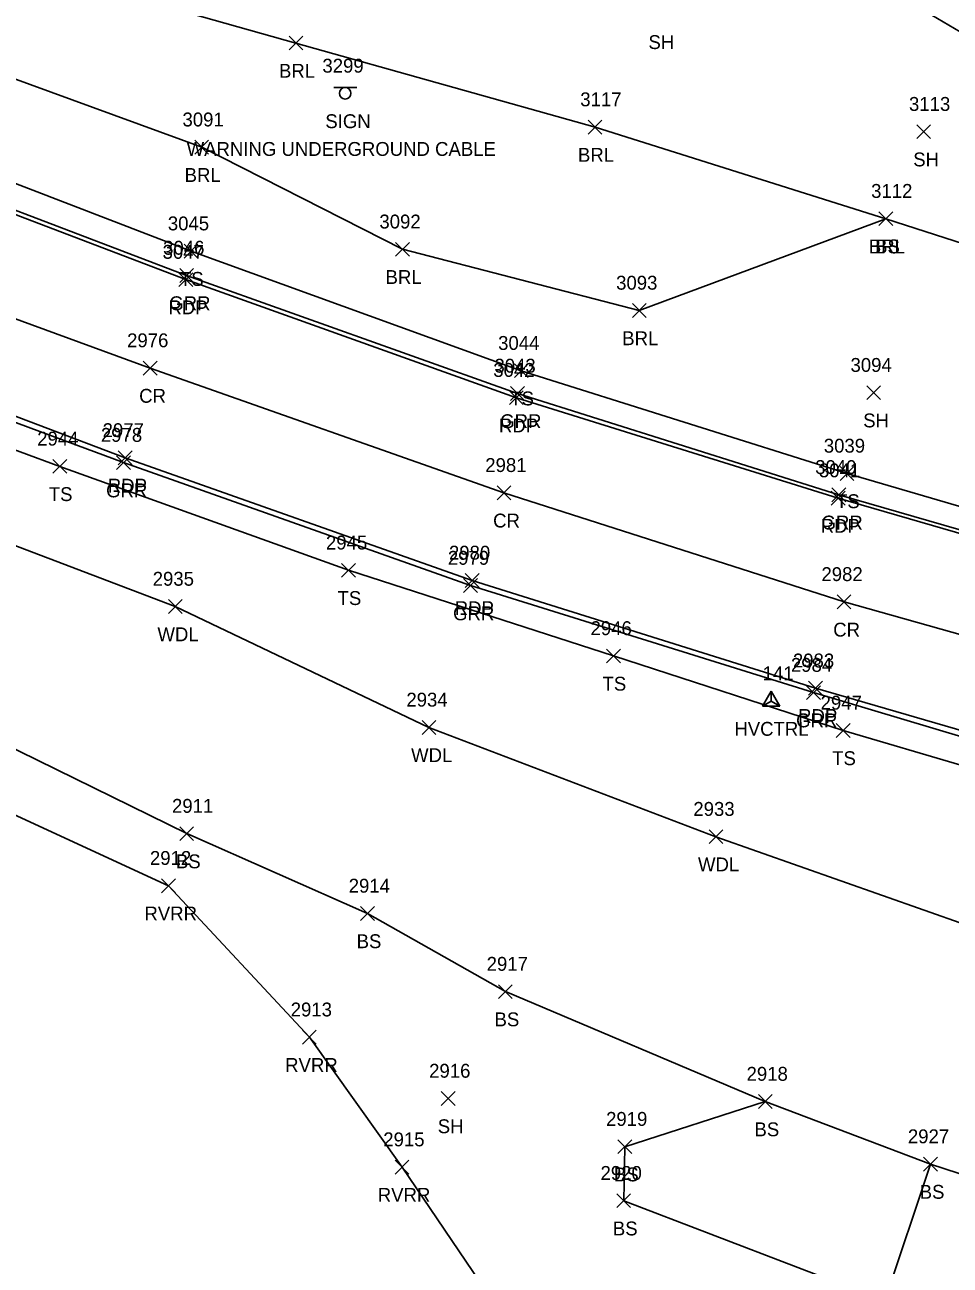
# Model space of a CAD drawing. Extents: x 1599569 to 1610055, y 642560 to 647860.
# Drawn here: x 1600804.5 to 1600937.9, y 647218.7 to 647397.5 of the extents above; entities that cross this region are included whole.
import ezdxf

# ---------------------------------------------------------------- set-up
doc = ezdxf.new("R2010")
doc.units = 0
for name, color, linetype in [('C_A', 7, 'Continuous'), ('C_I', 7, 'Continuous'), ('CPSM', 7, 'Continuous'), ('L_A', 7, 'Continuous'), ('L_I', 7, 'Continuous'), ('L_TIC', 7, 'Continuous'), ('LABL', 7, 'Continuous'), ('LAWA', 7, 'Continuous'), ('LAWE', 7, 'Continuous'), ('LELB', 7, 'Continuous'), ('LSOGP', 7, 'Continuous'), ('P_A', 7, 'Continuous'), ('P_I', 7, 'Continuous'), ('P_TIC', 7, 'Continuous'), ('PET', 7, 'Continuous'), ('PRC', 7, 'Continuous'), ('R_A', 7, 'Continuous'), ('R_I', 7, 'Continuous'), ('R_TIC', 7, 'Continuous'), ('RGR', 7, 'Continuous'), ('S_A', 7, 'Continuous'), ('S_C', 7, 'Continuous'), ('S_I', 7, 'Continuous'), ('SSGN', 7, 'Continuous')]:
    doc.layers.add(name, color=color, linetype=linetype)

msp = doc.modelspace()

# ---------------------------------------------------------------- linework, layer by layer
at = {"layer": 'CPSM'}
for p, q in [((1600910.81, 647299.33), (1600912.06, 647301.49)), ((1600913.31, 647299.33), (1600912.06, 647301.49)), ((1600912.06, 647300.05), (1600912.06, 647301.49)), ((1600910.81, 647299.33), (1600912.06, 647300.05)), ((1600910.81, 647299.33), (1600913.31, 647299.33)), ((1600912.06, 647300.05), (1600912.06, 647300.05)), ((1600912.06, 647300.05), (1600913.31, 647299.33))]:
    msp.add_line(p, q, dxfattribs=at)
at = {"layer": 'L_TIC'}
for points in [[(1600842.57, 647393.9), (1600844.57, 647395.9)], [(1600844.57, 647393.9), (1600842.57, 647395.9)], [(1600885.67, 647381.78), (1600887.67, 647383.78)], [(1600887.67, 647381.78), (1600885.67, 647383.78)], [(1600933.04, 647381.12), (1600935.04, 647383.12)], [(1600935.04, 647381.12), (1600933.04, 647383.12)], [(1600828.98, 647378.88), (1600830.98, 647380.88)], [(1600830.98, 647378.88), (1600828.98, 647380.88)], [(1600927.59, 647368.58), (1600929.59, 647370.58)], [(1600929.59, 647368.58), (1600927.59, 647370.58)], [(1600927.59, 647368.58), (1600929.59, 647370.58)], [(1600929.59, 647368.58), (1600927.59, 647370.58)], [(1600827.44, 647363.9), (1600829.44, 647365.9)], [(1600829.44, 647363.9), (1600827.44, 647365.9)], [(1600857.93, 647364.17), (1600859.93, 647366.17)], [(1600859.93, 647364.17), (1600857.93, 647366.17)], [(1600892.05, 647355.35), (1600894.05, 647357.35)], [(1600894.05, 647355.35), (1600892.05, 647357.35)], [(1600875.04, 647346.67), (1600877.04, 647348.67)], [(1600877.04, 647346.67), (1600875.04, 647348.67)], [(1600925.83, 647343.5), (1600927.83, 647345.5)], [(1600927.83, 647343.5), (1600925.83, 647345.5)], [(1600808.53, 647332.88), (1600810.53, 647334.88)], [(1600810.53, 647332.88), (1600808.53, 647334.88)], [(1600921.99, 647331.86), (1600923.99, 647333.86)], [(1600923.99, 647331.86), (1600921.99, 647333.86)], [(1600850.15, 647317.9), (1600852.15, 647319.9)], [(1600852.15, 647317.9), (1600850.15, 647319.9)], [(1600825.18, 647312.68), (1600827.18, 647314.68)], [(1600827.18, 647312.68), (1600825.18, 647314.68)], [(1600888.34, 647305.56), (1600890.34, 647307.56)], [(1600890.34, 647305.56), (1600888.34, 647307.56)], [(1600861.74, 647295.26), (1600863.74, 647297.26)], [(1600863.74, 647295.26), (1600861.74, 647297.26)], [(1600921.44, 647294.82), (1600923.44, 647296.82)], [(1600923.44, 647294.82), (1600921.44, 647296.82)], [(1600826.82, 647279.95), (1600828.82, 647281.95)], [(1600828.82, 647279.95), (1600826.82, 647281.95)], [(1600903.1, 647279.51), (1600905.1, 647281.51)], [(1600905.1, 647279.51), (1600903.1, 647281.51)], [(1600824.21, 647272.44), (1600826.21, 647274.44)], [(1600826.21, 647272.44), (1600824.21, 647274.44)], [(1600852.87, 647268.44), (1600854.87, 647270.44)], [(1600854.87, 647268.44), (1600852.87, 647270.44)], [(1600872.75, 647257.18), (1600874.75, 647259.18)], [(1600874.75, 647257.18), (1600872.75, 647259.18)], [(1600844.5, 647250.6), (1600846.5, 647252.6)], [(1600846.5, 647250.6), (1600844.5, 647252.6)], [(1600864.51, 647241.77), (1600866.51, 647243.77)], [(1600866.51, 647241.77), (1600864.51, 647243.77)], [(1600910.21, 647241.33), (1600912.21, 647243.33)], [(1600912.21, 647241.33), (1600910.21, 647243.33)], [(1600910.21, 647241.33), (1600912.21, 647243.33)], [(1600912.21, 647241.33), (1600910.21, 647243.33)], [(1600889.96, 647234.83), (1600891.96, 647236.83)], [(1600891.96, 647234.83), (1600889.96, 647236.83)], [(1600857.85, 647231.88), (1600859.85, 647233.88)], [(1600859.85, 647231.88), (1600857.85, 647233.88)], [(1600934.02, 647232.32), (1600936.02, 647234.32)], [(1600936.02, 647232.32), (1600934.02, 647234.32)], [(1600934.02, 647232.32), (1600936.02, 647234.32)], [(1600936.02, 647232.32), (1600934.02, 647234.32)], [(1600889.8, 647227.04), (1600891.8, 647229.04)], [(1600891.8, 647227.04), (1600889.8, 647229.04)]]:
    msp.add_lwpolyline(points, dxfattribs=at)
at = {"layer": 'LABL'}
msp.add_lwpolyline([(1600549.16, 647482.12), (1600587.34, 647468), (1600622.01, 647455.54), (1600659.72, 647441.77), (1600697.35, 647428.92), (1600725.07, 647418.09), (1600758.35, 647406.43), (1600789.53, 647394.65), (1600829.98, 647379.88), (1600858.93, 647365.17), (1600893.05, 647356.35), (1600928.59, 647369.58), (1600886.67, 647382.78), (1600843.57, 647394.9), (1600799.84, 647407.24), (1600758.94, 647419.51), (1600717.33, 647433.23), (1600675.44, 647448.96), (1600633.1, 647463.38), (1600594.68, 647476.25), (1600537.7, 647496.6)], dxfattribs=at)
at = {"layer": 'LAWA'}
msp.add_lwpolyline([(1601306.6, 647220.69), (1601276.84, 647227.54), (1601234.69, 647231.8), (1601218.85, 647229.04), (1601213.51, 647228.99), (1601209.45, 647227.68), (1601199.57, 647225.62), (1601172.91, 647224.25), (1601154.16, 647223.84), (1601131.9, 647227.51), (1601118.99, 647241.56), (1601106.98, 647246.07), (1601045.88, 647251.39), (1601009.79, 647259.81), (1600973.15, 647266.08), (1600946.11, 647265.67), (1600904.1, 647280.51), (1600862.74, 647296.26), (1600826.18, 647313.68), (1600771.19, 647334.59)], dxfattribs=at)
at = {"layer": 'LAWE'}
msp.add_lwpolyline([(1600386.2, 647413.3), (1600443.74, 647417.36), (1600495.54, 647426.53), (1600529.31, 647422.17), (1600569.07, 647404.83), (1600609.58, 647382.71), (1600647.67, 647365.52), (1600684.38, 647351.62), (1600720.06, 647334.08), (1600758.19, 647313.61), (1600795.26, 647287.2), (1600825.21, 647273.44), (1600845.5, 647251.6), (1600858.85, 647232.88), (1600883.27, 647196.85), (1600913.08, 647172.38)], dxfattribs=at)
at = {"layer": 'LELB'}
for points in [[(1601065.14, 647298.7), (1601017.93, 647308.63), (1600970.12, 647319.08), (1600922.99, 647332.86), (1600876.04, 647347.67), (1600828.44, 647364.9), (1600781.51, 647382.96), (1600734.1, 647401.33), (1600686.53, 647420.21), (1600637.49, 647439.52), (1600589.75, 647457.41), (1600542.23, 647476.94), (1600495.72, 647495.2), (1600449.86, 647513.12), (1600405.19, 647531.59), (1600383.83, 647541.02), (1600357.09, 647550.14)], [(1601006.37, 647351.71), (1601004.39, 647364.75), (1600971.27, 647379.2), (1600939.3, 647396.5), (1600905.82, 647416.24), (1600860.62, 647437.22), (1600817.41, 647455.03), (1600778.97, 647473.37), (1600739.63, 647487.55), (1600693.85, 647507.84)], [(1601172.91, 647224.25), (1601169.13, 647256.56), (1601171.19, 647281.1), (1601162.02, 647309.53), (1601148.33, 647318.11), (1601119.88, 647330.36), (1601083.79, 647337.85), (1601042.57, 647341.43), (1601006.37, 647351.71), (1600962.47, 647358.64), (1600928.59, 647369.58)], [(1600769.48, 647348.66), (1600809.53, 647333.88), (1600851.15, 647318.9), (1600889.34, 647306.56), (1600922.44, 647295.82), (1600957.7, 647285.42), (1600995.25, 647276.33), (1601034.28, 647266.52), (1601070.42, 647259.62)], [(1600722.44, 647339.09), (1600759.21, 647321.37), (1600800.87, 647294.16), (1600827.82, 647280.95), (1600853.87, 647269.44), (1600873.75, 647258.18), (1600911.21, 647242.33), (1600935.02, 647233.32), (1600949.35, 647228.64)], [(1600911.21, 647242.33), (1600890.96, 647235.83), (1600890.8, 647228.04), (1600928.46, 647213.63), (1600935.02, 647233.32)]]:
    msp.add_lwpolyline(points, dxfattribs=at)
at = {"layer": 'LSOGP'}
msp.add_lwpolyline([(1600795.26, 647287.19), (1600825.21, 647273.44), (1600845.5, 647251.6), (1600858.85, 647232.88), (1600883.27, 647196.84), (1600913.09, 647172.37), (1600948.68, 647144.08), (1601016.68, 647101.96), (1601047.58, 647082.17), (1601106.81, 647048.9), (1601143.9, 647032.87), (1601199.9, 647002.2), (1601225.91, 646994.75), (1601255.98, 646987.24), (1601282.73, 646986.07), (1601319.28, 646981.55)], dxfattribs=at)
at = {"layer": 'P_TIC'}
for points in [[(1600826.68, 647359.8), (1600828.68, 647361.8)], [(1600828.68, 647359.8), (1600826.68, 647361.8)], [(1600821.54, 647347.05), (1600823.54, 647349.05)], [(1600823.54, 647347.05), (1600821.54, 647349.05)], [(1600874.33, 647342.78), (1600876.33, 647344.78)], [(1600876.33, 647342.78), (1600874.33, 647344.78)], [(1600817.96, 647334.1), (1600819.96, 647336.1)], [(1600819.96, 647334.1), (1600817.96, 647336.1)], [(1600872.55, 647329.07), (1600874.55, 647331.07)], [(1600874.55, 647329.07), (1600872.55, 647331.07)], [(1600920.7, 647328.31), (1600922.7, 647330.31)], [(1600922.7, 647328.31), (1600920.7, 647330.31)], [(1600867.96, 647316.44), (1600869.96, 647318.44)], [(1600869.96, 647316.44), (1600867.96, 647318.44)], [(1600921.56, 647313.35), (1600923.56, 647315.35)], [(1600923.56, 647313.35), (1600921.56, 647315.35)], [(1600917.45, 647300.9), (1600919.45, 647302.9)], [(1600919.45, 647300.9), (1600917.45, 647302.9)]]:
    msp.add_lwpolyline(points, dxfattribs=at)
at = {"layer": 'PET'}
msp.add_lwpolyline([(1600771.17, 647353.24), (1600818.96, 647335.1), (1600868.96, 647317.44), (1600918.45, 647301.9), (1600965.93, 647288.14), (1601012.14, 647276.68), (1601059.75, 647265.92), (1601101.08, 647258.32), (1601112.42, 647256.46), (1601117.73, 647255.74), (1601120.06, 647270.86), (1601122, 647285.29), (1601116.76, 647286.06), (1601112.23, 647286.55), (1601065, 647295.38), (1601017.12, 647304.5), (1600969.14, 647315.57), (1600921.7, 647329.31), (1600875.33, 647343.78), (1600827.68, 647360.8), (1600779.98, 647378.97)], dxfattribs=at)
at = {"layer": 'PRC'}
msp.add_lwpolyline([(1600776.73, 647364.8), (1600822.54, 647348.05), (1600873.55, 647330.07), (1600922.56, 647314.35), (1600969.47, 647301.14), (1601015.86, 647289.72), (1601062.66, 647280.16), (1601103.78, 647273.23), (1601120.06, 647270.86)], dxfattribs=at)
at = {"layer": 'R_TIC'}
for points in [[(1600826.81, 647360.39), (1600828.81, 647362.39)], [(1600828.81, 647360.39), (1600826.81, 647362.39)], [(1600874.51, 647343.39), (1600876.51, 647345.39)], [(1600876.51, 647343.39), (1600874.51, 647345.39)], [(1600817.71, 647333.42), (1600819.71, 647335.42)], [(1600819.71, 647333.42), (1600817.71, 647335.42)], [(1600920.82, 647328.78), (1600922.82, 647330.78)], [(1600922.82, 647328.78), (1600920.82, 647330.78)], [(1600867.72, 647315.7), (1600869.72, 647317.7)], [(1600869.72, 647315.7), (1600867.72, 647317.7)], [(1600917.16, 647300.27), (1600919.16, 647302.27)], [(1600919.16, 647300.27), (1600917.16, 647302.27)]]:
    msp.add_lwpolyline(points, dxfattribs=at)
at = {"layer": 'RGR'}
for points in [[(1601112.7, 647287.9), (1601065.04, 647296.19), (1601016.91, 647305.01), (1600969.35, 647316.03), (1600921.82, 647329.78), (1600875.51, 647344.39), (1600827.81, 647361.39), (1600780.14, 647379.57), (1600733.34, 647397.57), (1600685.04, 647416.17), (1600636.13, 647435.4), (1600589.04, 647454.23), (1600540.52, 647473.18), (1600494.45, 647491.58), (1600448.44, 647509.99), (1600404.22, 647528.66), (1600382.85, 647539.14)], [(1600375.92, 647501.33), (1600409.75, 647491.68), (1600457.98, 647474.45), (1600502.92, 647457.62), (1600537.28, 647443.8), (1600578.29, 647427.64), (1600625.5, 647409.22), (1600676.4, 647389.23), (1600721.9, 647371.23), (1600741.51, 647363.43), (1600770.59, 647352.25), (1600818.71, 647334.42), (1600868.72, 647316.7), (1600918.16, 647301.27), (1600965.58, 647287.14), (1601011.99, 647275.75), (1601059.57, 647265), (1601100.83, 647257.3), (1601109.97, 647255.84)]]:
    msp.add_lwpolyline(points, dxfattribs=at)
at = {"layer": 'SSGN'}
for p, q in [((1600849.02, 647388.49), (1600852.35, 647388.49)), ((1600850.66, 647387.65), (1600850.66, 647387.65))]:
    msp.add_line(p, q, dxfattribs=at)
msp.add_circle((1600850.66, 647387.65), 0.833, dxfattribs=at)

# ---------------------------------------------------------------- texts
at = {"layer": 'C_A'}
msp.add_text('HVCTRL', height=2, dxfattribs=at).set_placement((1600906.75, 647295.05))
at = {"layer": 'C_I'}
msp.add_text('141', height=2, dxfattribs=at).set_placement((1600910.83, 647303.05))
at = {"layer": 'L_A'}
for s, p in [('SH', (1600894.37, 647394.03)), ('BRL', (1600841.12, 647389.9)), ('BRL', (1600884.21, 647377.78)), ('SH', (1600932.53, 647377.12)), ('BRL', (1600827.52, 647374.88)), ('BRL', (1600926.13, 647364.58)), ('BS', (1600927.03, 647364.58)), ('TS', (1600826.85, 647359.9)), ('BRL', (1600856.48, 647360.17)), ('BRL', (1600890.59, 647351.35)), ('TS', (1600874.45, 647342.67)), ('SH', (1600925.32, 647339.5)), ('TS', (1600807.94, 647328.88)), ('TS', (1600921.4, 647327.86)), ('TS', (1600849.56, 647313.9)), ('WDL', (1600823.6, 647308.68)), ('TS', (1600887.75, 647301.56)), ('WDL', (1600860.16, 647291.26)), ('TS', (1600920.85, 647290.82)), ('BS', (1600826.27, 647275.95)), ('WDL', (1600901.51, 647275.51)), ('RVRR', (1600821.73, 647268.44)), ('BS', (1600852.31, 647264.44)), ('BS', (1600872.19, 647253.18)), ('RVRR', (1600842.01, 647246.6)), ('SH', (1600864, 647237.77)), ('BS', (1600909.65, 647237.33)), ('BS', (1600909.65, 647237.33)), ('BS', (1600889.4, 647230.83)), ('RVRR', (1600855.36, 647227.88)), ('BS', (1600933.46, 647228.32)), ('BS', (1600933.46, 647228.32)), ('BS', (1600889.24, 647223.04))]:
    msp.add_text(s, height=2, dxfattribs=at).set_placement(p)
at = {"layer": 'L_I'}
for s, p in [('3117', (1600884.54, 647385.78)), ('3113', (1600931.92, 647385.12)), ('3091', (1600827.21, 647382.88)), ('3112', (1600926.46, 647372.58)), ('3112', (1600926.46, 647372.58)), ('3045', (1600825.1, 647367.9)), ('3092', (1600855.59, 647368.17)), ('3093', (1600889.71, 647359.35)), ('3044', (1600872.7, 647350.67)), ('3094', (1600923.49, 647347.5)), ('2944', (1600806.27, 647336.88)), ('3039', (1600919.64, 647335.86)), ('2945', (1600847.89, 647321.9)), ('2935', (1600822.92, 647316.68)), ('2946', (1600886.02, 647309.56)), ('2934', (1600859.48, 647299.26)), ('2947', (1600919.18, 647298.82)), ('2911', (1600825.7, 647283.95)), ('2933', (1600900.84, 647283.51)), ('2912', (1600822.52, 647276.44)), ('2914', (1600851.17, 647272.44)), ('2917', (1600871.05, 647261.18)), ('2913', (1600842.81, 647254.6)), ('2916', (1600862.76, 647245.77)), ('2918', (1600908.51, 647245.33)), ('2918', (1600908.51, 647245.33)), ('2919', (1600888.26, 647238.83)), ('2927', (1600931.76, 647236.32)), ('2927', (1600931.76, 647236.32)), ('2915', (1600856.15, 647235.88)), ('2920', (1600887.46, 647231.04))]:
    msp.add_text(s, height=2, dxfattribs=at).set_placement(p)
at = {"layer": 'P_A'}
for s, p in [('RDP', (1600825.17, 647355.8)), ('CR', (1600820.97, 647343.05)), ('RDP', (1600872.82, 647338.78)), ('RDP', (1600816.45, 647330.1)), ('CR', (1600871.98, 647325.07)), ('RDP', (1600919.19, 647324.31)), ('RDP', (1600866.45, 647312.44)), ('CR', (1600921, 647309.35)), ('RDP', (1600915.94, 647296.9))]:
    msp.add_text(s, height=2, dxfattribs=at).set_placement(p)
at = {"layer": 'P_I'}
for s, p in [('3047', (1600824.34, 647363.8)), ('2976', (1600819.23, 647351.05)), ('3042', (1600872, 647346.78)), ('2977', (1600815.7, 647338.1)), ('2981', (1600870.85, 647333.07)), ('3041', (1600918.93, 647332.31)), ('2980', (1600865.62, 647320.44)), ('2982', (1600919.3, 647317.35)), ('2983', (1600915.19, 647304.9))]:
    msp.add_text(s, height=2, dxfattribs=at).set_placement(p)
at = {"layer": 'R_A'}
for p in [(1600825.3, 647356.39), (1600873, 647339.39), (1600816.2, 647329.42), (1600919.31, 647324.78), (1600866.21, 647311.7), (1600915.65, 647296.27)]:
    msp.add_text('GRR', height=2, dxfattribs=at).set_placement(p)
at = {"layer": 'R_I'}
for s, p in [('3046', (1600824.42, 647364.39)), ('3043', (1600872.17, 647347.39)), ('2978', (1600815.45, 647337.42)), ('3040', (1600918.4, 647332.78)), ('2979', (1600865.46, 647319.7)), ('2984', (1600914.9, 647304.27))]:
    msp.add_text(s, height=2, dxfattribs=at).set_placement(p)
at = {"layer": 'S_A'}
msp.add_text('SIGN', height=2, dxfattribs=at).set_placement((1600847.8, 647382.63))
at = {"layer": 'S_C'}
msp.add_text('WARNING UNDERGROUND CABLE', height=2, dxfattribs=at).set_placement((1600827.81, 647378.63))
at = {"layer": 'S_I'}
msp.add_text('3299', height=2, dxfattribs=at).set_placement((1600847.38, 647390.63))

doc.saveas('drawing.dxf')
